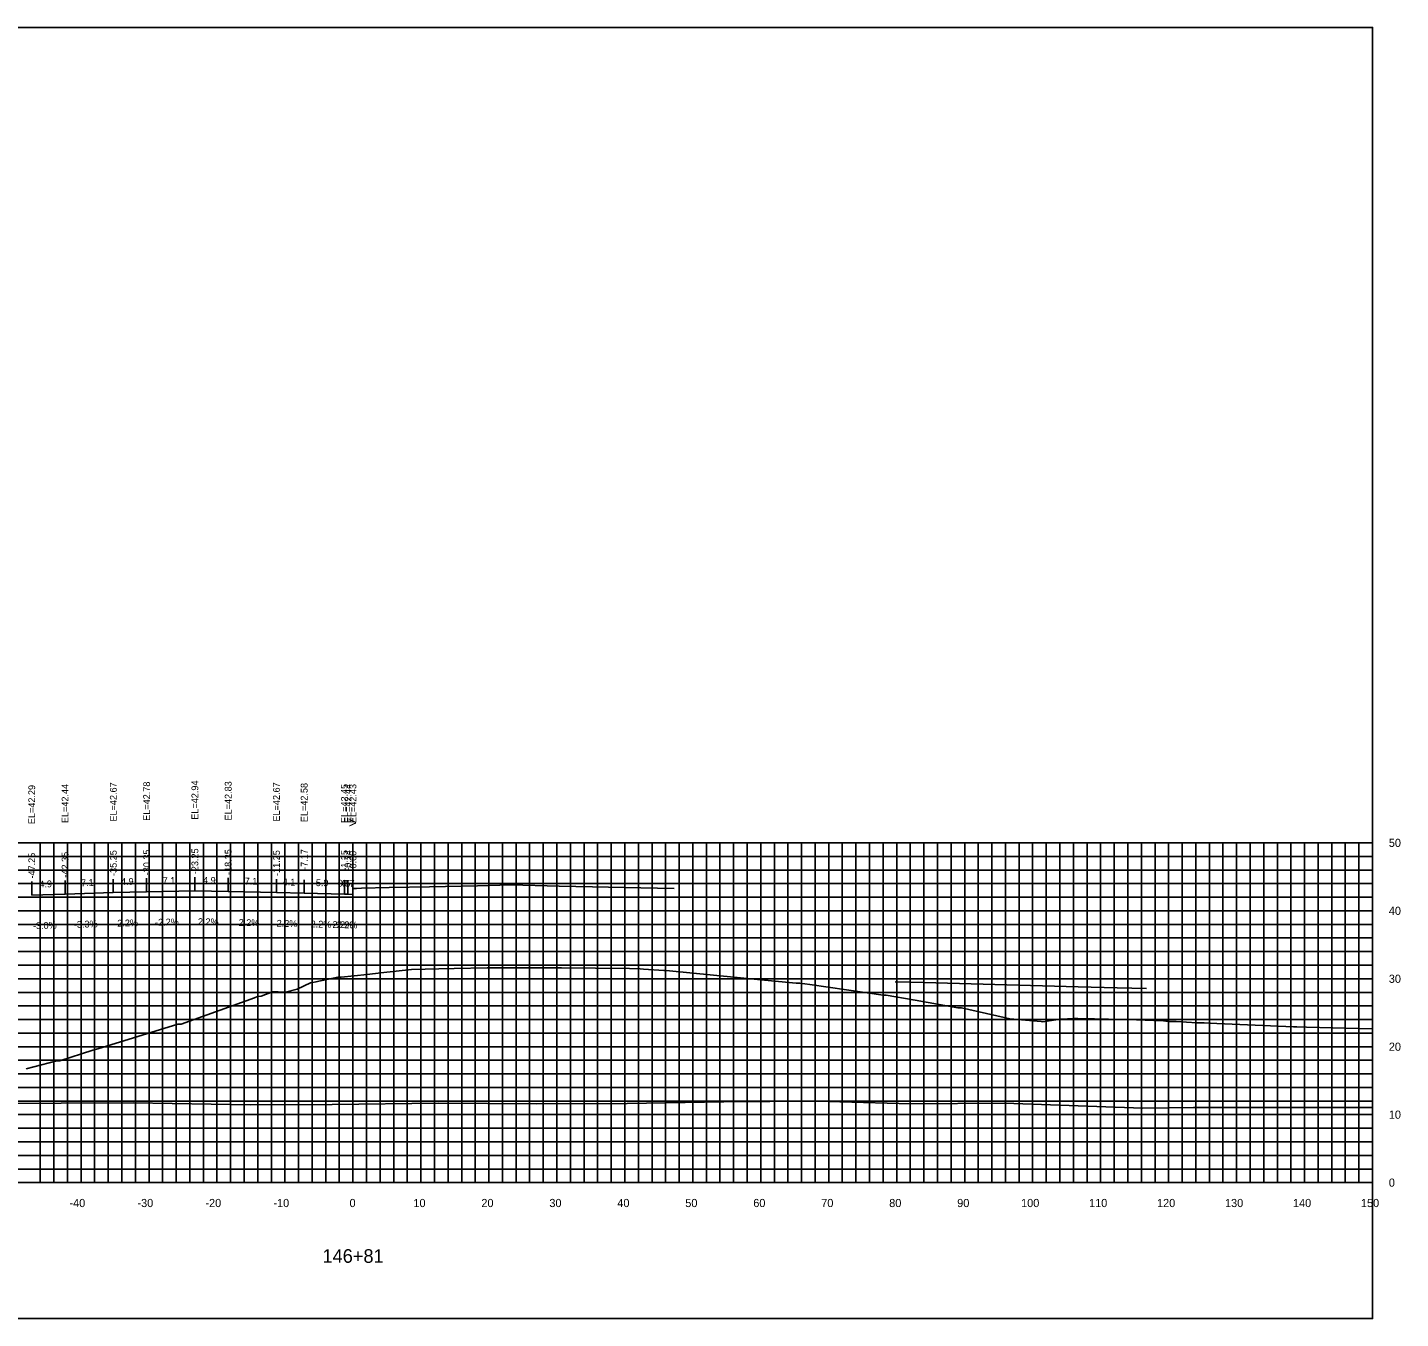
# Model space of a CAD drawing. Extents: x 1800880 to 1818864, y 245271 to 250560.
# Drawn here: x 1815694.9 to 1815896.9, y 247558.5 to 247748.5 of the extents above; entities that cross this region are included whole.
import ezdxf

# ---------------------------------------------------------------- set-up
doc = ezdxf.new("R2010")
doc.units = 0
for name, color, linetype in [('33', 7, 'Continuous'), ('ANNO-TXT', 7, 'Continuous'), ('AXIS', 7, 'Continuous'), ('CL-CNST', 7, 'Continuous'), ('DESIGN - DRAINAGE - Bridges', 7, 'Continuous'), ('Level 32', 7, 'Continuous'), ('Level 37', 7, 'Continuous'), ('Level 46', 7, 'Continuous'), ('Level 62', 7, 'Continuous'), ('SHT-BDR', 7, 'Continuous')]:
    doc.layers.add(name, color=color, linetype=linetype)

msp = doc.modelspace()

# ---------------------------------------------------------------- linework, layer by layer
at = {"layer": 'AXIS'}
msp.add_lwpolyline([(1815742.75, 247621.76), (1815743.26, 247621.77), (1815744, 247621.79), (1815748.08, 247621.88), (1815754, 247622.01), (1815761.1, 247622.16), (1815766, 247622.27), (1815773.1, 247622.12), (1815778, 247622.01), (1815785.1, 247621.85), (1815790, 247621.74)], dxfattribs=at)
at = {"layer": 'CL-CNST'}
msp.add_lwpolyline([(1815694.66, 247595.22), (1815699.18, 247596.4), (1815699.54, 247596.4), (1815699.64, 247596.39), (1815704.48, 247597.97), (1815705.21, 247598.18), (1815717, 247601.79), (1815717.21, 247601.79), (1815717.5, 247601.79), (1815728.25, 247605.68), (1815728.72, 247605.86), (1815728.75, 247605.87), (1815729.24, 247605.89), (1815730.92, 247606.56), (1815730.94, 247606.56), (1815731.14, 247606.54), (1815731.62, 247606.53), (1815731.74, 247606.53), (1815732.1, 247606.49), (1815732.85, 247606.5), (1815734.55, 247606.92), (1815736.53, 247607.85), (1815736.85, 247607.91), (1815737.3, 247608), (1815740.52, 247608.7), (1815740.62, 247608.7), (1815741.02, 247608.7), (1815744.83, 247609.11), (1815746.88, 247609.34), (1815751.36, 247609.83), (1815755.41, 247609.92), (1815757.64, 247609.98), (1815762.49, 247610.1), (1815771.9, 247610.09), (1815773.44, 247610.07), (1815783.46, 247609.96), (1815785.01, 247609.94), (1815785.51, 247609.9), (1815788.51, 247609.68), (1815788.82, 247609.67), (1815788.85, 247609.67), (1815789.31, 247609.64), (1815802.26, 247608.38), (1815807.96, 247607.84), (1815808.02, 247607.84), (1815808.39, 247607.84), (1815808.47, 247607.84), (1815808.47, 247607.84), (1815808.51, 247607.83), (1815809.97, 247607.61), (1815820.77, 247606.06), (1815821.18, 247606.06), (1815825.17, 247605.36), (1815825.47, 247605.31), (1815831.76, 247604.19), (1815832.09, 247604.19), (1815832.27, 247604.19), (1815838.58, 247602.76), (1815839.41, 247602.58), (1815843.99, 247602.17), (1815844.25, 247602.15), (1815846.79, 247602.53), (1815847.86, 247602.57), (1815848.83, 247602.61), (1815849.41, 247602.63), (1815851.86, 247602.57), (1815858.04, 247602.41), (1815860.58, 247602.34), (1815861.62, 247602.32), (1815862.33, 247602.25), (1815862.65, 247602.22), (1815862.81, 247602.2), (1815862.91, 247602.19), (1815863.85, 247602.16), (1815863.86, 247602.16), (1815866.89, 247601.99), (1815867.46, 247601.97), (1815867.96, 247601.97), (1815869.87, 247601.89), (1815881.13, 247601.41), (1815881.58, 247601.41), (1815881.64, 247601.41), (1815883.03, 247601.37), (1815890.81, 247601.16), (1815892.75, 247601.11)], dxfattribs=at)
at = {"layer": 'DESIGN - DRAINAGE - Bridges'}
for p, q in [((1815892.75, 247578.47), (1815892.75, 247628.47)), ((1815892.81, 247628.47), (1815892.75, 247628.47)), ((1815892.81, 247618.47), (1815892.75, 247618.47)), ((1815892.81, 247608.47), (1815892.75, 247608.47)), ((1815892.81, 247598.47), (1815892.75, 247598.47)), ((1815892.81, 247588.47), (1815892.75, 247588.47)), ((1815592.75, 247578.47), (1815892.75, 247578.47)), ((1815702.75, 247578.41), (1815702.75, 247578.47)), ((1815712.75, 247578.41), (1815712.75, 247578.47)), ((1815722.75, 247578.41), (1815722.75, 247578.47)), ((1815732.75, 247578.41), (1815732.75, 247578.47)), ((1815742.75, 247578.41), (1815742.75, 247578.47)), ((1815752.75, 247578.41), (1815752.75, 247578.47)), ((1815762.75, 247578.41), (1815762.75, 247578.47)), ((1815772.75, 247578.41), (1815772.75, 247578.47)), ((1815782.75, 247578.41), (1815782.75, 247578.47)), ((1815792.75, 247578.41), (1815792.75, 247578.47)), ((1815802.75, 247578.41), (1815802.75, 247578.47)), ((1815812.75, 247578.41), (1815812.75, 247578.47)), ((1815822.75, 247578.41), (1815822.75, 247578.47)), ((1815832.75, 247578.41), (1815832.75, 247578.47)), ((1815842.75, 247578.41), (1815842.75, 247578.47)), ((1815852.75, 247578.41), (1815852.75, 247578.47)), ((1815862.75, 247578.41), (1815862.75, 247578.47)), ((1815872.75, 247578.41), (1815872.75, 247578.47)), ((1815882.75, 247578.41), (1815882.75, 247578.47)), ((1815892.75, 247578.41), (1815892.75, 247578.47)), ((1815892.81, 247578.47), (1815892.75, 247578.47))]:
    msp.add_line(p, q, dxfattribs=at)
at = {"layer": 'Level 37'}
for p, q in [((1815719.5, 247621.4), (1815719.5, 247623.4)), ((1815695.5, 247620.76), (1815695.5, 247622.76)), ((1815700.4, 247620.91), (1815700.4, 247622.91)), ((1815707.5, 247621.14), (1815707.5, 247623.14)), ((1815712.4, 247621.25), (1815712.4, 247623.25)), ((1815724.4, 247621.3), (1815724.4, 247623.3)), ((1815731.5, 247621.14), (1815731.5, 247623.14)), ((1815735.58, 247621.05), (1815735.58, 247623.05)), ((1815741.5, 247620.92), (1815741.5, 247622.92)), ((1815742.01, 247620.91), (1815742.01, 247622.91)), ((1815742.75, 247620.89), (1815742.75, 247622.89))]:
    msp.add_line(p, q, dxfattribs=at)
msp.add_lwpolyline([(1815592.75, 247558.47), (1815892.75, 247558.47), (1815892.75, 247748.47), (1815592.75, 247748.47)], close=True, dxfattribs=at)
at = {"layer": 'Level 46'}
for p, q in [((1815592.75, 247628.47), (1815892.75, 247628.47)), ((1815696.75, 247578.47), (1815696.75, 247628.47)), ((1815698.75, 247578.47), (1815698.75, 247628.47)), ((1815700.75, 247578.47), (1815700.75, 247628.47)), ((1815702.75, 247578.47), (1815702.75, 247628.47)), ((1815704.75, 247578.47), (1815704.75, 247628.47)), ((1815706.75, 247578.47), (1815706.75, 247628.47)), ((1815708.75, 247578.47), (1815708.75, 247628.47)), ((1815710.75, 247578.47), (1815710.75, 247628.47)), ((1815712.75, 247578.47), (1815712.75, 247628.47)), ((1815714.75, 247578.47), (1815714.75, 247628.47)), ((1815716.75, 247578.47), (1815716.75, 247628.47)), ((1815718.75, 247578.47), (1815718.75, 247628.47)), ((1815720.75, 247578.47), (1815720.75, 247628.47)), ((1815722.75, 247578.47), (1815722.75, 247628.47)), ((1815724.75, 247578.47), (1815724.75, 247628.47)), ((1815726.75, 247578.47), (1815726.75, 247628.47)), ((1815728.75, 247578.47), (1815728.75, 247628.47)), ((1815730.75, 247578.47), (1815730.75, 247628.47)), ((1815732.75, 247578.47), (1815732.75, 247628.47)), ((1815734.75, 247578.47), (1815734.75, 247628.47)), ((1815736.75, 247578.47), (1815736.75, 247628.47)), ((1815738.75, 247578.47), (1815738.75, 247628.47)), ((1815740.75, 247578.47), (1815740.75, 247628.47)), ((1815742.75, 247578.47), (1815742.75, 247628.47)), ((1815744.75, 247578.47), (1815744.75, 247628.47)), ((1815746.75, 247578.47), (1815746.75, 247628.47)), ((1815748.75, 247578.47), (1815748.75, 247628.47)), ((1815750.75, 247578.47), (1815750.75, 247628.47)), ((1815752.75, 247578.47), (1815752.75, 247628.47)), ((1815754.75, 247578.47), (1815754.75, 247628.47)), ((1815756.75, 247578.47), (1815756.75, 247628.47)), ((1815758.75, 247578.47), (1815758.75, 247628.47)), ((1815760.75, 247578.47), (1815760.75, 247628.47)), ((1815762.75, 247578.47), (1815762.75, 247628.47)), ((1815764.75, 247578.47), (1815764.75, 247628.47)), ((1815766.75, 247578.47), (1815766.75, 247628.47)), ((1815768.75, 247578.47), (1815768.75, 247628.47)), ((1815770.75, 247578.47), (1815770.75, 247628.47)), ((1815772.75, 247578.47), (1815772.75, 247628.47)), ((1815774.75, 247578.47), (1815774.75, 247628.47)), ((1815776.75, 247578.47), (1815776.75, 247628.47)), ((1815778.75, 247578.47), (1815778.75, 247628.47)), ((1815780.75, 247578.47), (1815780.75, 247628.47)), ((1815782.75, 247578.47), (1815782.75, 247628.47)), ((1815784.75, 247578.47), (1815784.75, 247628.47)), ((1815786.75, 247578.47), (1815786.75, 247628.47)), ((1815788.75, 247578.47), (1815788.75, 247628.47)), ((1815790.75, 247578.47), (1815790.75, 247628.47)), ((1815792.75, 247578.47), (1815792.75, 247628.47)), ((1815794.75, 247578.47), (1815794.75, 247628.47)), ((1815796.75, 247578.47), (1815796.75, 247628.47)), ((1815798.75, 247578.47), (1815798.75, 247628.47)), ((1815800.75, 247578.47), (1815800.75, 247628.47)), ((1815802.75, 247578.47), (1815802.75, 247628.47)), ((1815804.75, 247578.47), (1815804.75, 247628.47)), ((1815806.75, 247578.47), (1815806.75, 247628.47)), ((1815808.75, 247578.47), (1815808.75, 247628.47)), ((1815810.75, 247578.47), (1815810.75, 247628.47)), ((1815812.75, 247578.47), (1815812.75, 247628.47)), ((1815814.75, 247578.47), (1815814.75, 247628.47)), ((1815816.75, 247578.47), (1815816.75, 247628.47)), ((1815818.75, 247578.47), (1815818.75, 247628.47)), ((1815820.75, 247578.47), (1815820.75, 247628.47)), ((1815822.75, 247578.47), (1815822.75, 247628.47)), ((1815824.75, 247578.47), (1815824.75, 247628.47)), ((1815826.75, 247578.47), (1815826.75, 247628.47)), ((1815828.75, 247578.47), (1815828.75, 247628.47)), ((1815830.75, 247578.47), (1815830.75, 247628.47)), ((1815832.75, 247578.47), (1815832.75, 247628.47)), ((1815834.75, 247578.47), (1815834.75, 247628.47)), ((1815836.75, 247578.47), (1815836.75, 247628.47)), ((1815838.75, 247578.47), (1815838.75, 247628.47)), ((1815840.75, 247578.47), (1815840.75, 247628.47)), ((1815842.75, 247578.47), (1815842.75, 247628.47)), ((1815844.75, 247578.47), (1815844.75, 247628.47)), ((1815846.75, 247578.47), (1815846.75, 247628.47)), ((1815848.75, 247578.47), (1815848.75, 247628.47)), ((1815850.75, 247578.47), (1815850.75, 247628.47)), ((1815852.75, 247578.47), (1815852.75, 247628.47)), ((1815854.75, 247578.47), (1815854.75, 247628.47)), ((1815856.75, 247578.47), (1815856.75, 247628.47)), ((1815858.75, 247578.47), (1815858.75, 247628.47)), ((1815860.75, 247578.47), (1815860.75, 247628.47)), ((1815862.75, 247578.47), (1815862.75, 247628.47)), ((1815864.75, 247578.47), (1815864.75, 247628.47)), ((1815866.75, 247578.47), (1815866.75, 247628.47)), ((1815868.75, 247578.47), (1815868.75, 247628.47)), ((1815870.75, 247578.47), (1815870.75, 247628.47)), ((1815872.75, 247578.47), (1815872.75, 247628.47)), ((1815874.75, 247578.47), (1815874.75, 247628.47)), ((1815876.75, 247578.47), (1815876.75, 247628.47)), ((1815878.75, 247578.47), (1815878.75, 247628.47)), ((1815880.75, 247578.47), (1815880.75, 247628.47)), ((1815882.75, 247578.47), (1815882.75, 247628.47)), ((1815884.75, 247578.47), (1815884.75, 247628.47)), ((1815886.75, 247578.47), (1815886.75, 247628.47)), ((1815888.75, 247578.47), (1815888.75, 247628.47)), ((1815890.75, 247578.47), (1815890.75, 247628.47)), ((1815892.75, 247578.47), (1815892.75, 247628.47)), ((1815592.75, 247626.47), (1815892.75, 247626.47)), ((1815592.75, 247624.47), (1815892.75, 247624.47)), ((1815592.75, 247622.47), (1815892.75, 247622.47)), ((1815592.75, 247620.47), (1815892.75, 247620.47)), ((1815592.75, 247618.47), (1815892.75, 247618.47)), ((1815592.75, 247616.47), (1815892.75, 247616.47)), ((1815592.75, 247614.47), (1815892.75, 247614.47)), ((1815592.75, 247612.47), (1815892.75, 247612.47)), ((1815592.75, 247610.47), (1815892.75, 247610.47)), ((1815592.75, 247608.47), (1815892.75, 247608.47)), ((1815592.75, 247606.47), (1815892.75, 247606.47)), ((1815592.75, 247604.47), (1815892.75, 247604.47)), ((1815592.75, 247602.47), (1815892.75, 247602.47)), ((1815592.75, 247600.47), (1815892.75, 247600.47)), ((1815592.75, 247598.47), (1815892.75, 247598.47)), ((1815592.75, 247596.47), (1815892.75, 247596.47)), ((1815592.75, 247594.47), (1815892.75, 247594.47)), ((1815592.75, 247592.47), (1815892.75, 247592.47)), ((1815592.75, 247590.47), (1815892.75, 247590.47)), ((1815592.75, 247588.47), (1815892.75, 247588.47)), ((1815592.75, 247586.47), (1815892.75, 247586.47)), ((1815592.75, 247584.47), (1815892.75, 247584.47)), ((1815592.75, 247582.47), (1815892.75, 247582.47)), ((1815592.75, 247580.47), (1815892.75, 247580.47)), ((1815592.75, 247578.47), (1815892.75, 247578.47))]:
    msp.add_line(p, q, dxfattribs=at)
at = {"layer": 'Level 62'}
for points in [[(1815695.5, 247620.76), (1815700.4, 247620.91), (1815707.5, 247621.14), (1815712.4, 247621.25), (1815719.5, 247621.4), (1815724.4, 247621.3), (1815731.5, 247621.14), (1815735.58, 247621.05), (1815741.5, 247620.92), (1815742.01, 247620.91), (1815742.75, 247620.89)], [(1815822.52, 247608.01), (1815824.78, 247607.95), (1815828.53, 247607.85), (1815837.2, 247607.63), (1815849.45, 247607.3), (1815855.16, 247607.15), (1815859.49, 247607.04)], [(1815592.75, 247590.45), (1815616.59, 247590.28), (1815620.81, 247590.29), (1815644.34, 247590.12), (1815651, 247590.14), (1815672.1, 247590.08), (1815680.84, 247590.12), (1815699.85, 247590.14), (1815710.4, 247590.2), (1815727.61, 247589.9), (1815739.72, 247589.97), (1815755.36, 247590.14), (1815769.79, 247590.04), (1815783.12, 247590.12), (1815797.33, 247590.37), (1815810.88, 247590.45), (1815824.83, 247590.07), (1815838.63, 247590.16), (1815858.95, 247589.45), (1815866.39, 247589.5), (1815887.04, 247589.5), (1815892.75, 247589.54)]]:
    msp.add_lwpolyline(points, dxfattribs=at)

# ---------------------------------------------------------------- texts
for s, p in [('-40', (1815701.05, 247574.87)), ('-30', (1815711.05, 247574.87)), ('-20', (1815721.05, 247574.87)), ('-10', (1815731.05, 247574.87)), ('0', (1815742.25, 247574.87)), ('10', (1815751.65, 247574.87)), ('20', (1815761.65, 247574.87)), ('30', (1815771.65, 247574.87)), ('40', (1815781.65, 247574.87)), ('50', (1815791.65, 247574.87)), ('60', (1815801.65, 247574.87)), ('70', (1815811.65, 247574.87)), ('80', (1815821.65, 247574.87)), ('90', (1815831.65, 247574.87)), ('100', (1815841.05, 247574.87)), ('110', (1815851.05, 247574.87)), ('120', (1815861.05, 247574.87)), ('130', (1815871.05, 247574.87)), ('140', (1815881.05, 247574.87)), ('150', (1815891.05, 247574.87))]:
    msp.add_text(s, height=1.2).set_placement(p)
at = {"layer": '33'}
for s, p in [('50', (1815895.15, 247627.87)), ('40', (1815895.15, 247617.87)), ('30', (1815895.15, 247607.87)), ('20', (1815895.15, 247597.87)), ('10', (1815895.15, 247587.87)), ('0', (1815895.15, 247577.87))]:
    msp.add_text(s, height=1.2, dxfattribs=at).set_placement(p)
at = {"layer": 'ANNO-TXT'}
for s, rotation, p in [('7.1', 1.2603, (1815714.77, 247622.4)), ('4.9', 358.7397, (1815720.69, 247622.48)), ('4.9', 1.7321, (1815696.63, 247621.89)), ('7.1', 1.8819, (1815702.76, 247622.08)), ('4.9', 1.2603, (1815708.64, 247622.27)), ('7.1', 358.7397, (1815726.82, 247622.34)), ('4.1', 358.7397, (1815732.41, 247622.22)), ('5.9', 358.7397, (1815737.28, 247622.11)), ('0.5', 358.7397, (1815740.5, 247622.04)), ('0.7', 358.7397, (1815741.12, 247622.03)), ('-2.2%', 1.2603, (1815713.65, 247616.27)), ('2.2%', 358.7397, (1815719.93, 247616.39)), ('-3.0%', 1.7321, (1815695.69, 247615.76)), ('-3.3%', 1.8819, (1815701.71, 247615.95)), ('-2.2%', 1.2603, (1815707.65, 247616.14)), ('2.2%', 358.7397, (1815725.93, 247616.26)), ('2.2%', 358.7397, (1815731.52, 247616.14)), ('2.2%', 358.7397, (1815736.52, 247616.03)), ('2.2%', 358.7397, (1815739.73, 247615.96)), ('2.2%', 358.7397, (1815740.36, 247615.94))]:
    msp.add_text(s, height=1, rotation=rotation, dxfattribs=at).set_placement(p)
at = {"layer": 'DESIGN - DRAINAGE - Bridges'}
msp.add_text('>', height=1.5, dxfattribs=at).set_placement((1815742.14, 247630.72))
at = {"layer": 'Level 32'}
msp.add_text('146+81', height=2, dxfattribs=at).set_placement((1815738.27, 247566.67))
at = {"layer": 'SHT-BDR'}
for s, p in [('EL=42.94', (1815720, 247631.88)), ('EL=42.29', (1815696, 247631.23)), ('EL=42.44', (1815700.9, 247631.38)), ('EL=42.67', (1815708, 247631.61)), ('EL=42.78', (1815712.9, 247631.72)), ('EL=42.83', (1815724.9, 247631.77)), ('EL=42.67', (1815732, 247631.61)), ('EL=42.58', (1815736.08, 247631.52)), ('EL=42.45', (1815742, 247631.39)), ('EL=42.44', (1815742.51, 247631.38)), ('EL=42.43', (1815743.25, 247631.37)), ('-30.35', (1815712.9, 247623.7)), ('-23.25', (1815720, 247623.86)), ('-18.35', (1815724.9, 247623.75)), ('-7.17', (1815736.08, 247624.5)), ('-47.25', (1815696, 247623.22)), ('-42.35', (1815700.9, 247623.36)), ('-35.25', (1815708, 247623.6)), ('-11.25', (1815732, 247623.6)), ('-1.25', (1815742, 247624.37)), ('-0.74', (1815742.51, 247624.36)), ('-0.00', (1815743.25, 247624.26))]:
    msp.add_text(s, height=1, rotation=90, dxfattribs=at).set_placement(p)

doc.saveas('drawing.dxf')
